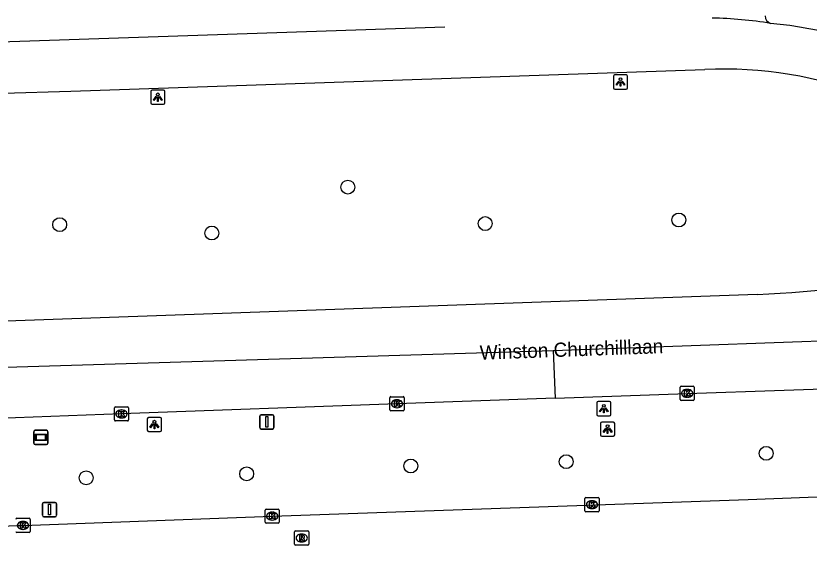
# Model space of a CAD drawing. Extents: x 160557 to 161245, y 385330 to 386505.
# Drawn here: x 160714 to 160769.9, y 386445 to 386482.2 of the extents above; entities that cross this region are included whole.
import ezdxf

# ---------------------------------------------------------------- set-up
doc = ezdxf.new("R2010")
doc.units = 0
for name, color, linetype in [('IMGEO_Boom', 7, 'Continuous'), ('IMGEO_Kolk', 7, 'Continuous'), ('IMGEO_Lichtpunt', 7, 'Continuous'), ('IMGEO_Openbare_ruimte_label', 7, 'Continuous'), ('IMGEO_OVBaan_gesloten', 7, 'Continuous'), ('IMGEO_Reclamebord', 7, 'Continuous'), ('IMGEO_Rijbaan_lokaal_open', 7, 'Continuous'), ('IMGEO_Rijbaan_regionaal_gesloten', 7, 'Continuous'), ('IMGEO_Rioolput', 7, 'Continuous'), ('IMGEO_Verkeersbordpaal', 7, 'Continuous')]:
    doc.layers.add(name, color=color, linetype=linetype)

msp = doc.modelspace()

# ---------------------------------------------------------------- linework, layer by layer
at = {"layer": 'IMGEO_Boom'}
for centre in [(160737.361, 386470.183), (160717.055, 386467.538), (160747.039, 386467.611), (160760.68, 386467.866), (160727.769, 386466.947), (160766.84, 386451.435), (160752.748, 386450.849), (160741.79, 386450.546), (160718.916, 386449.706), (160730.228, 386449.998)]:
    msp.add_circle(centre, 0.489, dxfattribs=at)
at = {"layer": 'IMGEO_Kolk'}
for p, q in [((160760.844, 386456.16), (160761.696, 386456.16)), ((160760.769, 386455.234), (160760.769, 386456.086)), ((160761.257, 386455.94), (160761.282, 386455.94)), ((160761.77, 386456.086), (160761.77, 386455.234)), ((160740.322, 386454.5), (160740.322, 386455.352)), ((160740.397, 386455.426), (160741.249, 386455.426)), ((160740.81, 386455.206), (160740.835, 386455.206)), ((160741.323, 386455.352), (160741.323, 386454.5)), ((160761.696, 386455.16), (160760.844, 386455.16)), ((160761.28, 386455.38), (160761.255, 386455.38)), ((160720.906, 386453.788), (160720.906, 386454.64)), ((160720.981, 386454.714), (160721.833, 386454.714)), ((160721.394, 386454.494), (160721.419, 386454.494)), ((160721.907, 386454.64), (160721.907, 386453.788)), ((160740.833, 386454.646), (160740.808, 386454.646)), ((160721.417, 386453.934), (160721.392, 386453.934)), ((160741.249, 386454.426), (160740.397, 386454.426)), ((160721.833, 386453.714), (160720.981, 386453.714)), ((160754.137, 386448.322), (160754.989, 386448.322)), ((160754.062, 386447.396), (160754.062, 386448.248)), ((160754.55, 386448.102), (160754.575, 386448.102)), ((160755.063, 386448.248), (160755.063, 386447.396)), ((160731.524, 386446.589), (160731.524, 386447.441)), ((160731.599, 386447.515), (160732.451, 386447.515)), ((160732.012, 386447.295), (160732.037, 386447.295)), ((160732.525, 386447.441), (160732.525, 386446.589)), ((160754.989, 386447.322), (160754.137, 386447.322)), ((160754.573, 386447.542), (160754.548, 386447.542)), ((160714.039, 386446.863), (160714.891, 386446.863)), ((160714.452, 386446.643), (160714.477, 386446.643)), ((160714.965, 386446.789), (160714.965, 386445.937)), ((160732.035, 386446.735), (160732.01, 386446.735)), ((160714.475, 386446.083), (160714.45, 386446.083)), ((160732.451, 386446.515), (160731.599, 386446.515)), ((160714.891, 386445.863), (160714.039, 386445.863))]:
    msp.add_line(p, q, dxfattribs=at)
for points in [[(160760.844, 386456.16), (160761.696, 386456.16)], [(160760.769, 386455.234), (160760.769, 386456.086)], [(160761.09, 386455.86), (160761.213, 386455.86), (160761.213, 386455.709), (160761.343, 386455.86), (160761.507, 386455.86), (160761.361, 386455.709), (160761.514, 386455.46), (160761.362, 386455.46), (160761.277, 386455.624), (160761.213, 386455.557), (160761.213, 386455.46), (160761.09, 386455.46), (160761.09, 386455.86)], [(160761.77, 386456.086), (160761.77, 386455.234)], [(160740.322, 386454.5), (160740.322, 386455.352)], [(160740.397, 386455.426), (160741.249, 386455.426)], [(160740.643, 386455.126), (160740.766, 386455.126), (160740.766, 386454.975), (160740.896, 386455.126), (160741.06, 386455.126), (160740.914, 386454.975), (160741.067, 386454.726), (160740.915, 386454.726), (160740.83, 386454.89), (160740.766, 386454.823), (160740.766, 386454.726), (160740.643, 386454.726), (160740.643, 386455.126)], [(160741.323, 386455.352), (160741.323, 386454.5)], [(160761.696, 386455.16), (160760.844, 386455.16)], [(160720.906, 386453.788), (160720.906, 386454.64)], [(160720.981, 386454.714), (160721.833, 386454.714)], [(160721.907, 386454.64), (160721.907, 386453.788)], [(160721.227, 386454.414), (160721.35, 386454.414), (160721.35, 386454.263), (160721.48, 386454.414), (160721.644, 386454.414), (160721.498, 386454.263), (160721.651, 386454.014), (160721.499, 386454.014), (160721.414, 386454.178), (160721.35, 386454.111), (160721.35, 386454.014), (160721.227, 386454.014), (160721.227, 386454.414)], [(160741.249, 386454.426), (160740.397, 386454.426)], [(160721.833, 386453.714), (160720.981, 386453.714)], [(160754.137, 386448.322), (160754.989, 386448.322)], [(160754.062, 386447.396), (160754.062, 386448.248)], [(160754.383, 386448.022), (160754.506, 386448.022), (160754.506, 386447.871), (160754.636, 386448.022), (160754.8, 386448.022), (160754.654, 386447.871), (160754.807, 386447.622), (160754.655, 386447.622), (160754.57, 386447.786), (160754.506, 386447.719), (160754.506, 386447.622), (160754.383, 386447.622), (160754.383, 386448.022)], [(160755.063, 386448.248), (160755.063, 386447.396)], [(160731.524, 386446.589), (160731.524, 386447.441)], [(160731.599, 386447.515), (160732.451, 386447.515)], [(160731.845, 386447.215), (160731.968, 386447.215), (160731.968, 386447.064), (160732.098, 386447.215), (160732.262, 386447.215), (160732.116, 386447.064), (160732.269, 386446.815), (160732.117, 386446.815), (160732.032, 386446.979), (160731.968, 386446.912), (160731.968, 386446.815), (160731.845, 386446.815), (160731.845, 386447.215)], [(160732.525, 386447.441), (160732.525, 386446.589)], [(160754.989, 386447.322), (160754.137, 386447.322)], [(160714.039, 386446.863), (160714.891, 386446.863)], [(160714.965, 386446.789), (160714.965, 386445.937)], [(160714.285, 386446.563), (160714.408, 386446.563), (160714.408, 386446.412), (160714.538, 386446.563), (160714.702, 386446.563), (160714.556, 386446.412), (160714.709, 386446.163), (160714.557, 386446.163), (160714.472, 386446.327), (160714.408, 386446.26), (160714.408, 386446.163), (160714.285, 386446.163), (160714.285, 386446.563)], [(160732.451, 386446.515), (160731.599, 386446.515)], [(160714.891, 386445.863), (160714.039, 386445.863)]]:
    msp.add_lwpolyline(points, dxfattribs=at)
for centre, start, end in [((160760.846, 386456.084), 91.552, 178.448), ((160760.846, 386456.084), 91.552, 178.448), ((160761.694, 386456.084), 1.552, 88.448), ((160761.694, 386456.084), 1.552, 88.448), ((160740.399, 386455.35), 91.552, 178.448), ((160740.399, 386455.35), 91.552, 178.448), ((160741.247, 386455.35), 1.552, 88.448), ((160741.247, 386455.35), 1.552, 88.448), ((160760.846, 386455.236), 181.552, 268.448), ((160760.846, 386455.236), 181.552, 268.448), ((160761.694, 386455.236), 271.552, 358.448), ((160761.694, 386455.236), 271.552, 358.448), ((160720.983, 386454.638), 91.552, 178.448), ((160720.983, 386454.638), 91.552, 178.448), ((160721.831, 386454.638), 1.552, 88.448), ((160721.831, 386454.638), 1.552, 88.448), ((160740.399, 386454.502), 181.552, 268.448), ((160740.399, 386454.502), 181.552, 268.448), ((160741.247, 386454.502), 271.552, 358.448), ((160741.247, 386454.502), 271.552, 358.448), ((160720.983, 386453.79), 181.552, 268.448), ((160720.983, 386453.79), 181.552, 268.448), ((160721.831, 386453.79), 271.552, 358.448), ((160721.831, 386453.79), 271.552, 358.448), ((160754.139, 386448.246), 91.552, 178.448), ((160754.139, 386448.246), 91.552, 178.448), ((160754.987, 386448.246), 1.552, 88.448), ((160754.987, 386448.246), 1.552, 88.448), ((160731.601, 386447.439), 91.552, 178.448), ((160731.601, 386447.439), 91.552, 178.448), ((160732.449, 386447.439), 1.552, 88.448), ((160732.449, 386447.439), 1.552, 88.448), ((160754.139, 386447.398), 181.552, 268.448), ((160754.139, 386447.398), 181.552, 268.448), ((160754.987, 386447.398), 271.552, 358.448), ((160754.987, 386447.398), 271.552, 358.448), ((160714.041, 386446.787), 91.552, 178.448), ((160714.041, 386446.787), 91.552, 178.448), ((160714.889, 386446.787), 1.552, 88.448), ((160714.889, 386446.787), 1.552, 88.448), ((160731.601, 386446.591), 181.552, 268.448), ((160731.601, 386446.591), 181.552, 268.448), ((160732.449, 386446.591), 271.552, 358.448), ((160732.449, 386446.591), 271.552, 358.448), ((160714.041, 386445.939), 181.552, 268.448), ((160714.041, 386445.939), 181.552, 268.448), ((160714.889, 386445.939), 271.552, 358.448), ((160714.889, 386445.939), 271.552, 358.448)]:
    msp.add_arc(centre, 0.0765, start, end, dxfattribs=at)
for centre, major_axis, ratio, start_param, end_param in [((160761.256, 386455.66), (-0.387, 0.002), 0.722429, 4.712389, 7.853982), ((160761.281, 386455.66), (-0.39, 0.002), 0.717154, 1.570796, 4.712389), ((160740.809, 386454.926), (-0.387, 0.002), 0.722429, 4.712389, 7.853982), ((160740.834, 386454.926), (-0.39, 0.002), 0.717154, 1.570796, 4.712389), ((160721.393, 386454.214), (-0.387, 0.002), 0.722429, 4.712389, 7.853982), ((160721.418, 386454.214), (-0.39, 0.002), 0.717154, 1.570796, 4.712389), ((160754.549, 386447.822), (-0.387, 0.002), 0.722429, 4.712389, 7.853982), ((160754.574, 386447.822), (-0.39, 0.002), 0.717154, 1.570796, 4.712389), ((160732.011, 386447.015), (-0.387, 0.002), 0.722429, 4.712389, 7.853982), ((160732.036, 386447.015), (-0.39, 0.002), 0.717154, 1.570796, 4.712389), ((160714.451, 386446.363), (-0.387, 0.002), 0.722429, 4.712389, 7.853982), ((160714.476, 386446.363), (-0.39, 0.002), 0.717154, 1.570796, 4.712389)]:
    msp.add_ellipse(centre, major_axis=major_axis, ratio=ratio, start_param=start_param, end_param=end_param, dxfattribs=at)
at = {"layer": 'IMGEO_Lichtpunt'}
for p, q in [((160756.074, 386477.983), (160756.074, 386477.176)), ((160756.074, 386477.983), (160756.074, 386477.176)), ((160756.976, 386478.078), (160756.168, 386478.078)), ((160756.976, 386478.078), (160756.168, 386478.078)), ((160757.07, 386477.176), (160757.07, 386477.983)), ((160757.07, 386477.176), (160757.07, 386477.983)), ((160723.468, 386476.912), (160723.468, 386476.105)), ((160723.468, 386476.912), (160723.468, 386476.105)), ((160724.37, 386477.007), (160723.562, 386477.007)), ((160724.37, 386477.007), (160723.562, 386477.007)), ((160724.464, 386476.105), (160724.464, 386476.912)), ((160724.464, 386476.105), (160724.464, 386476.912)), ((160756.168, 386477.082), (160756.976, 386477.082)), ((160756.168, 386477.082), (160756.976, 386477.082)), ((160723.562, 386476.011), (160724.37, 386476.011)), ((160723.562, 386476.011), (160724.37, 386476.011)), ((160755.794, 386455.08), (160754.986, 386455.08)), ((160755.794, 386455.08), (160754.986, 386455.08)), ((160754.892, 386454.985), (160754.892, 386454.178)), ((160754.892, 386454.985), (160754.892, 386454.178)), ((160755.888, 386454.178), (160755.888, 386454.985)), ((160755.888, 386454.178), (160755.888, 386454.985)), ((160724.127, 386453.961), (160723.319, 386453.961)), ((160724.127, 386453.961), (160723.319, 386453.961)), ((160754.986, 386454.084), (160755.794, 386454.084)), ((160754.986, 386454.084), (160755.794, 386454.084)), ((160723.225, 386453.866), (160723.225, 386453.059)), ((160723.225, 386453.866), (160723.225, 386453.059)), ((160724.221, 386453.059), (160724.221, 386453.866)), ((160724.221, 386453.059), (160724.221, 386453.866)), ((160755.163, 386453.54), (160755.163, 386452.733)), ((160755.163, 386453.54), (160755.163, 386452.733)), ((160756.065, 386453.635), (160755.257, 386453.635)), ((160756.065, 386453.635), (160755.257, 386453.635)), ((160756.159, 386452.733), (160756.159, 386453.54)), ((160756.159, 386452.733), (160756.159, 386453.54)), ((160723.319, 386452.965), (160724.127, 386452.965)), ((160723.319, 386452.965), (160724.127, 386452.965)), ((160755.257, 386452.639), (160756.065, 386452.639)), ((160755.257, 386452.639), (160756.065, 386452.639))]:
    msp.add_line(p, q, dxfattribs=at)
for points in [[(160756.448, 386477.647), (160756.487, 386477.619), (160756.299, 386477.357), (160756.261, 386477.384), (160756.448, 386477.647)], [(160756.55, 386477.599), (160756.597, 386477.599), (160756.597, 386477.277), (160756.55, 386477.277), (160756.55, 386477.599)], [(160756.66, 386477.619), (160756.698, 386477.646), (160756.885, 386477.384), (160756.846, 386477.356), (160756.66, 386477.619)], [(160723.842, 386476.576), (160723.881, 386476.548), (160723.693, 386476.286), (160723.655, 386476.313), (160723.842, 386476.576)], [(160723.944, 386476.528), (160723.991, 386476.528), (160723.991, 386476.206), (160723.944, 386476.206), (160723.944, 386476.528)], [(160724.054, 386476.548), (160724.092, 386476.575), (160724.279, 386476.313), (160724.24, 386476.285), (160724.054, 386476.548)], [(160755.266, 386454.649), (160755.305, 386454.621), (160755.117, 386454.359), (160755.079, 386454.386), (160755.266, 386454.649)], [(160755.368, 386454.601), (160755.415, 386454.601), (160755.415, 386454.279), (160755.368, 386454.279), (160755.368, 386454.601)], [(160755.478, 386454.621), (160755.516, 386454.648), (160755.703, 386454.386), (160755.664, 386454.358), (160755.478, 386454.621)], [(160723.599, 386453.53), (160723.638, 386453.502), (160723.45, 386453.24), (160723.412, 386453.267), (160723.599, 386453.53)], [(160723.701, 386453.482), (160723.748, 386453.482), (160723.748, 386453.16), (160723.701, 386453.16), (160723.701, 386453.482)], [(160723.811, 386453.502), (160723.849, 386453.529), (160724.036, 386453.267), (160723.997, 386453.239), (160723.811, 386453.502)], [(160755.537, 386453.204), (160755.576, 386453.176), (160755.388, 386452.914), (160755.35, 386452.941), (160755.537, 386453.204)], [(160755.639, 386453.156), (160755.686, 386453.156), (160755.686, 386452.834), (160755.639, 386452.834), (160755.639, 386453.156)], [(160755.749, 386453.176), (160755.787, 386453.203), (160755.974, 386452.941), (160755.935, 386452.913), (160755.749, 386453.176)]]:
    msp.add_lwpolyline(points, dxfattribs=at)
for centre in [(160756.573, 386477.781), (160723.967, 386476.71), (160755.391, 386454.783), (160723.724, 386453.664), (160755.662, 386453.338)]:
    msp.add_circle(centre, 0.0994, dxfattribs=at)
for centre, start, end in [((160756.168, 386477.983), 90, 180), ((160756.168, 386477.983), 90, 180), ((160756.976, 386477.983), 0, 90), ((160756.976, 386477.983), 0, 90), ((160723.562, 386476.912), 90, 180), ((160723.562, 386476.912), 90, 180), ((160724.37, 386476.912), 0, 90), ((160724.37, 386476.912), 0, 90), ((160756.168, 386477.176), 180, 270), ((160756.168, 386477.176), 180, 270), ((160756.976, 386477.176), 270, 0), ((160756.976, 386477.176), 270, 360), ((160723.562, 386476.105), 180, 270), ((160723.562, 386476.105), 180, 270), ((160724.37, 386476.105), 270, 0), ((160724.37, 386476.105), 270, 360), ((160754.986, 386454.985), 90, 180), ((160754.986, 386454.985), 90, 180), ((160755.794, 386454.985), 0, 90), ((160755.794, 386454.985), 0, 90), ((160723.319, 386453.866), 90, 180), ((160723.319, 386453.866), 90, 180), ((160724.127, 386453.866), 0, 90), ((160724.127, 386453.866), 0, 90), ((160754.986, 386454.178), 180, 270), ((160754.986, 386454.178), 180, 270), ((160755.794, 386454.178), 270, 0), ((160755.794, 386454.178), 270, 360), ((160755.257, 386453.54), 90, 180), ((160755.257, 386453.54), 90, 180), ((160756.065, 386453.54), 0, 90), ((160756.065, 386453.54), 0, 90), ((160723.319, 386453.059), 180, 270), ((160723.319, 386453.059), 180, 270), ((160724.127, 386453.059), 270, 0), ((160724.127, 386453.059), 270, 360), ((160755.257, 386452.733), 180, 270), ((160755.257, 386452.733), 180, 270), ((160756.065, 386452.733), 270, 0), ((160756.065, 386452.733), 270, 360)]:
    msp.add_arc(centre, 0.0946, start, end, dxfattribs=at)
at = {"layer": 'IMGEO_OVBaan_gesloten'}
for points in [[(160710.032, 386480.324), (160744.193, 386481.463)], [(160713.064, 386476.789), (160717.833, 386476.947), (160762.517, 386478.459)], [(160751.822, 386458.685), (160782.966, 386459.81)], [(160674.462, 386456.362), (160689.329, 386456.773), (160751.822, 386458.685)], [(160751.822, 386458.685), (160751.957, 386455.326)], [(160751.957, 386455.326), (160761.27, 386455.66), (160781.767, 386456.358), (160801.285, 386457.075), (160811.29, 386457.429)], [(160751.957, 386455.326), (160740.823, 386454.926), (160721.407, 386454.214), (160703.954, 386453.568), (160702.878, 386453.512)]]:
    msp.add_lwpolyline(points, dxfattribs=at)
for centre, radius, start, end in [((160762.58, 386453.747), 28.335, 80.7207, 89.0928), ((160763.935, 386449.094), 32.775, 65.3445, 84.3716), ((160763.886, 386450.313), 28.179, 68.503, 92.7838)]:
    msp.add_arc(centre, radius, start, end, dxfattribs=at)
at = {"layer": 'IMGEO_Reclamebord'}
for p, q in [((160715.23, 386452.161), (160715.23, 386452.961)), ((160715.23, 386452.961), (160715.23, 386452.161)), ((160715.33, 386453.061), (160716.12, 386453.061)), ((160716.12, 386453.061), (160715.33, 386453.061)), ((160716.22, 386452.961), (160716.22, 386452.161)), ((160716.22, 386452.161), (160716.22, 386452.961)), ((160716.12, 386452.061), (160715.33, 386452.061)), ((160715.33, 386452.061), (160716.12, 386452.061))]:
    msp.add_line(p, q, dxfattribs=at)
for points in [[(160715.331, 386452.793), (160716.119, 386452.793), (160716.119, 386452.329), (160715.331, 386452.329), (160715.331, 386452.793)], [(160715.396, 386452.728), (160715.396, 386452.394), (160716.054, 386452.394), (160716.054, 386452.728), (160715.396, 386452.728)]]:
    msp.add_lwpolyline(points, dxfattribs=at)
for centre, start, end in [((160715.33, 386452.961), 90, 180), ((160715.33, 386452.961), 90, 180), ((160716.12, 386452.961), 0, 90), ((160716.12, 386452.961), 360, 90), ((160715.33, 386452.161), 180, 270), ((160715.33, 386452.161), 180, 270), ((160716.12, 386452.161), 270, 0), ((160716.12, 386452.161), 270, 0)]:
    msp.add_arc(centre, 0.1, start, end, dxfattribs=at)
at = {"layer": 'IMGEO_Rijbaan_lokaal_open'}
msp.add_lwpolyline([(160699.51, 386445.745), (160700.83, 386445.849), (160714.11, 386446.348), (160714.461, 386446.361), (160732.021, 386447.013), (160765.559, 386448.179), (160769.785, 386448.34), (160776.608, 386448.576), (160790.065, 386449.068), (160797.785, 386449.346), (160801.984, 386449.504), (160816.307, 386450.025), (160819.297, 386450.219), (160825.608, 386450.611), (160831.374, 386451.025)], dxfattribs=at)
at = {"layer": 'IMGEO_Rijbaan_regionaal_gesloten'}
msp.add_lwpolyline([(160766.197, 386462.618), (160703.351, 386460.395)], dxfattribs=at)
for centre, radius, start, end in [((160767.276, 386482.21), 0.515, 177.0103, 255.7288), ((160761.673, 386557.047), 94.537, 272.74261, 288.54572)]:
    msp.add_arc(centre, radius, start, end, dxfattribs=at)
at = {"layer": 'IMGEO_Rioolput'}
for p, q in [((160733.605, 386445.048), (160733.605, 386445.9)), ((160733.68, 386445.974), (160734.532, 386445.974)), ((160734.093, 386445.754), (160734.118, 386445.754)), ((160734.606, 386445.9), (160734.606, 386445.048)), ((160734.532, 386444.974), (160733.68, 386444.974)), ((160734.116, 386445.194), (160734.091, 386445.194))]:
    msp.add_line(p, q, dxfattribs=at)
for points in [[(160733.605, 386445.048), (160733.605, 386445.9)], [(160733.68, 386445.974), (160734.532, 386445.974)], [(160734.194, 386445.672), (160733.942, 386445.674), (160733.942, 386445.274)], [(160734.12, 386445.593), (160734.066, 386445.593), (160734.066, 386445.512)], [(160734.066, 386445.512), (160734.118, 386445.512)], [(160734.606, 386445.9), (160734.606, 386445.048)], [(160734.532, 386444.974), (160733.68, 386444.974)], [(160733.942, 386445.274), (160734.066, 386445.274), (160734.066, 386445.436), (160734.077, 386445.436)], [(160734.124, 386445.407), (160734.195, 386445.274), (160734.335, 386445.274), (160734.27, 386445.4)]]:
    msp.add_lwpolyline(points, dxfattribs=at)
for centre, radius, start, end in [((160733.682, 386445.898), 0.0765, 91.552, 178.448), ((160733.682, 386445.898), 0.0765, 91.552, 178.448), ((160734.102, 386445.701), 0.19, 274.7715, 282.9687), ((160734.126, 386445.497), 0.0964, 77.0061, 93.1865), ((160734.14, 386445.554), 0.0378, 276.6634, 79.6772), ((160734.193, 386445.562), 0.109, 350.3612, 89.416), ((160734.191, 386445.562), 0.112, 277.5842, 350.9817), ((160734.53, 386445.898), 0.0765, 1.552, 88.448), ((160734.53, 386445.898), 0.0765, 1.552, 88.448), ((160733.682, 386445.05), 0.0765, 181.552, 268.448), ((160733.682, 386445.05), 0.0765, 181.552, 268.448), ((160734.076, 386445.383), 0.0533, 26.0293, 88.6989), ((160734.175, 386445.347), 0.108, 29.5134, 73.7905), ((160734.53, 386445.05), 0.0765, 271.552, 358.448), ((160734.53, 386445.05), 0.0765, 271.552, 358.448)]:
    msp.add_arc(centre, radius, start, end, dxfattribs=at)
for centre, major_axis, ratio, start_param, end_param in [((160734.092, 386445.474), (-0.387, 0.002), 0.722429, 4.712389, 7.853982), ((160734.117, 386445.474), (-0.39, 0.002), 0.717154, 1.570796, 4.712389)]:
    msp.add_ellipse(centre, major_axis=major_axis, ratio=ratio, start_param=start_param, end_param=end_param, dxfattribs=at)
at = {"layer": 'IMGEO_Verkeersbordpaal'}
for p, q in [((160731.155, 386453.248), (160731.155, 386454.048)), ((160731.155, 386454.048), (160731.155, 386453.248)), ((160731.255, 386454.148), (160732.045, 386454.148)), ((160732.045, 386454.148), (160731.255, 386454.148)), ((160732.145, 386454.048), (160732.145, 386453.248)), ((160732.145, 386453.248), (160732.145, 386454.048)), ((160732.045, 386453.148), (160731.255, 386453.148)), ((160731.255, 386453.148), (160732.045, 386453.148)), ((160715.834, 386447.071), (160715.834, 386447.871)), ((160715.834, 386447.871), (160715.834, 386447.071)), ((160715.934, 386447.971), (160716.724, 386447.971)), ((160716.724, 386447.971), (160715.934, 386447.971)), ((160716.824, 386447.871), (160716.824, 386447.071)), ((160716.824, 386447.071), (160716.824, 386447.871)), ((160716.724, 386446.971), (160715.934, 386446.971)), ((160715.934, 386446.971), (160716.724, 386446.971))]:
    msp.add_line(p, q, dxfattribs=at)
for points in [[(160731.575, 386454.023), (160731.725, 386454.023), (160731.725, 386453.273), (160731.575, 386453.273), (160731.575, 386454.023)], [(160716.254, 386447.846), (160716.404, 386447.846), (160716.404, 386447.096), (160716.254, 386447.096), (160716.254, 386447.846)]]:
    msp.add_lwpolyline(points, dxfattribs=at)
for centre, start, end in [((160731.255, 386454.048), 90, 180), ((160731.255, 386454.048), 90, 180), ((160732.045, 386454.048), 0, 90), ((160732.045, 386454.048), 360, 90), ((160731.255, 386453.248), 180, 270), ((160731.255, 386453.248), 180, 270), ((160732.045, 386453.248), 270, 0), ((160732.045, 386453.248), 270, 0), ((160715.934, 386447.871), 90, 180), ((160715.934, 386447.871), 90, 180), ((160716.724, 386447.871), 0, 90), ((160716.724, 386447.871), 360, 90), ((160715.934, 386447.071), 180, 270), ((160715.934, 386447.071), 180, 270), ((160716.724, 386447.071), 270, 0), ((160716.724, 386447.071), 270, 0)]:
    msp.add_arc(centre, 0.1, start, end, dxfattribs=at)

# ---------------------------------------------------------------- texts
at = {"layer": 'IMGEO_Openbare_ruimte_label'}
msp.add_text('Winston Churchilllaan', height=1, rotation=2.0638, dxfattribs=at).set_placement((160746.671, 386458.027))

doc.saveas('drawing.dxf')
